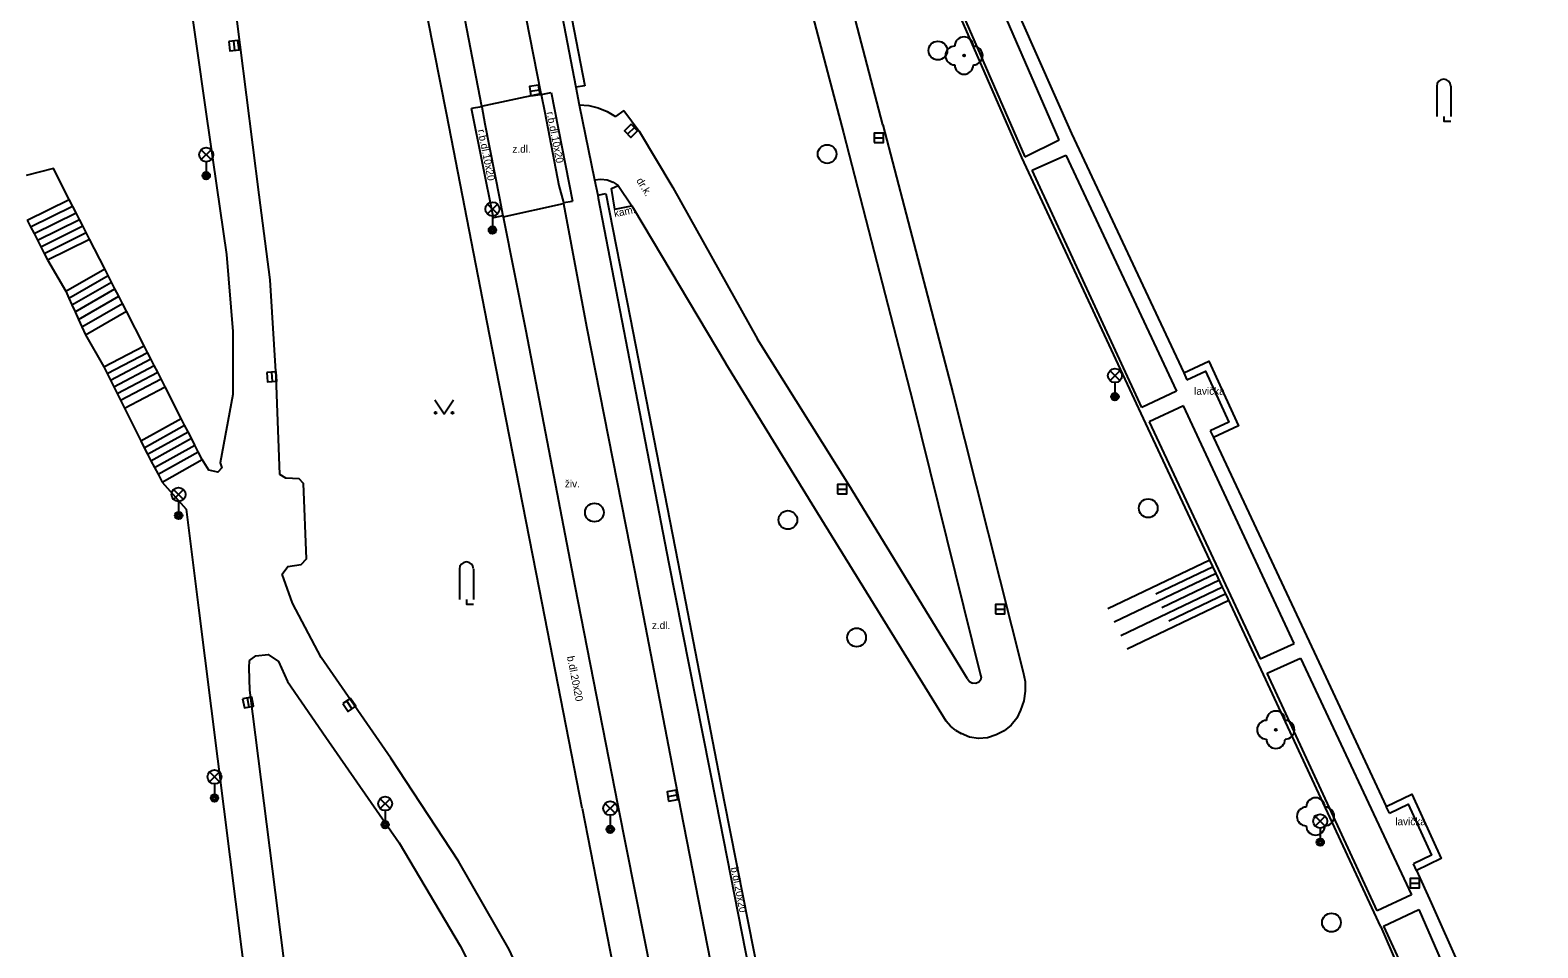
# Model space of a CAD drawing. Extents: x -600309 to -598967, y -1161267 to -1160292.
# Drawn here: x -599092.6 to -599011.9, y -1160702.4 to -1160653.3 of the extents above; entities that cross this region are included whole.
import ezdxf

# ---------------------------------------------------------------- set-up
doc = ezdxf.new("R2010")
doc.units = 0
for name, color, linetype in [('Level 10', 7, 'Continuous'), ('Level 11', 7, 'Continuous'), ('Level 15', 7, 'Continuous'), ('Level 22', 7, 'Continuous'), ('Level 27', 7, 'Continuous'), ('Level 33', 7, 'Continuous'), ('Level 36', 7, 'Continuous'), ('Level 40', 7, 'Continuous'), ('Level 42', 7, 'Continuous')]:
    doc.layers.add(name, color=color, linetype=linetype)

msp = doc.modelspace()

# ---------------------------------------------------------------- linework, layer by layer
at = {"layer": 'Level 10'}
for points in [[(-599065.89, -1160643.16), (-599063.36, -1160656.36), (-599063.17, -1160657.3), (-599062.35, -1160661.31), (-599062.18, -1160662.14), (-599062.15, -1160662.29), (-599058.38, -1160681.85), (-599055.84, -1160694.64), (-599053.3, -1160707.55), (-599050.8, -1160720.34), (-599049.57, -1160726.64), (-599049.3, -1160728), (-599048.72, -1160730.95), (-599048.64, -1160731.32), (-599048.34, -1160732.79), (-599045.78, -1160745.78), (-599043.3, -1160758.54)], [(-599070.99, -1160643.95), (-599068.4, -1160657.36), (-599068.39, -1160657.4), (-599068.22, -1160658.32), (-599067.44, -1160662.29), (-599067.26, -1160663.24), (-599067.25, -1160663.29), (-599066.03, -1160669.4), (-599063.4, -1160683.04), (-599061.1, -1160694.8), (-599058.4, -1160708.47)]]:
    msp.add_lwpolyline(points, dxfattribs=at)
at = {"layer": 'Level 11'}
for points in [[(-599089.1, -1160589.78), (-599089.4099, -1160594.07), (-599089.33, -1160602.07), (-599088.56, -1160611.14), (-599087.78, -1160618.64), (-599087.6, -1160623.27), (-599086.49, -1160633.12), (-599084.81, -1160646.11), (-599083.14, -1160657.8), (-599082.06, -1160665.31), (-599081.7199, -1160669.44), (-599081.71, -1160672.81), (-599082.4, -1160676.4699), (-599082.31, -1160676.73), (-599082.52, -1160676.96), (-599083.01, -1160676.86), (-599083.35, -1160676.29)], [(-599046.92, -1160658.36), (-599048.38, -1160652.77), (-599048.79, -1160651.2), (-599048.99, -1160650.42), (-599050.76, -1160643.67), (-599055.08, -1160627.13)], [(-599057.28, -1160627.51), (-599052.9, -1160644.1), (-599049.02, -1160658.79), (-599045.32, -1160673.2), (-599041.68, -1160687.82)], [(-599020.26, -1160701.3), (-599026.53, -1160687.8), (-599028.56, -1160683.47), (-599028.73, -1160683.11), (-599029.07, -1160682.39), (-599029.41, -1160681.67), (-599032.84, -1160674.36), (-599039.48, -1160660.11), (-599044.56, -1160648.45), (-599045.46, -1160646.4), (-599049.52, -1160636.34)], [(-599065.44, -1160643.03), (-599062.88, -1160656.28)], [(-599067.82, -1160643.51), (-599065.22, -1160656.69), (-599065.21, -1160656.74), (-599065.02, -1160657.7), (-599064.27, -1160661.61), (-599064.02, -1160662.53), (-599064.01, -1160662.58), (-599062.79, -1160669.16), (-599060.21, -1160682.2), (-599057.74, -1160695.08), (-599055.21, -1160707.93), (-599052.71, -1160720.73), (-599051.43, -1160727.14), (-599050.34, -1160732.58), (-599050.23, -1160733.14), (-599048.97, -1160739.59), (-599047.7, -1160746.24), (-599045.2, -1160758.94)], [(-599037.47, -1160659.17), (-599043.06, -1160646.32)], [(-599044.98, -1160647.09), (-599039.31, -1160660.08)], [(-599063.02, -1160694.94), (-599065.3, -1160683.25), (-599067.97, -1160669.59), (-599070.26, -1160657.83), (-599071.98, -1160649.16)], [(-599040.45, -1160650.61), (-599036.81, -1160658.83)], [(-599079.2, -1160677.09), (-599079.4, -1160671.86), (-599079.7199, -1160666.67), (-599080.31, -1160662.11), (-599081.6599, -1160651.39)], [(-599062.88, -1160656.28), (-599063.36, -1160656.36)], [(-599068.4, -1160657.36), (-599065.22, -1160656.69)], [(-599065.21, -1160656.74), (-599064.68, -1160656.64)], [(-599064.68, -1160656.64), (-599063.53, -1160662.45)], [(-599068.39, -1160657.4), (-599068.94, -1160657.5)], [(-599067.76, -1160663.35), (-599068.94, -1160657.5)], [(-599063.17, -1160657.3), (-599062.65, -1160657.34)], [(-599062.65, -1160657.34), (-599062.15, -1160657.46)], [(-599062.15, -1160657.46), (-599061.67, -1160657.66), (-599061.23, -1160657.93)], [(-599060.78, -1160657.6), (-599061.23, -1160657.93)], [(-599060.78, -1160657.6), (-599059.96, -1160658.71), (-599058.16, -1160661.73), (-599053.63, -1160669.84)], [(-599046.92, -1160658.36), (-599043.17, -1160672.72)], [(-599039.31, -1160660.08), (-599037.47, -1160659.17)], [(-599036.81, -1160658.83), (-599030.81, -1160671.65)], [(-599038.92, -1160660.79), (-599037.12, -1160659.99)], [(-599037.12, -1160659.99), (-599031.2, -1160672.63)], [(-599090.4699, -1160662.36), (-599091.32, -1160660.7), (-599092.78, -1160661.08)], [(-599033.05, -1160673.5), (-599038.92, -1160660.79)], [(-599062.35, -1160661.31), (-599062.01, -1160661.27), (-599061.68, -1160661.32)], [(-599061.68, -1160661.32), (-599061.36, -1160661.43)], [(-599061.27, -1160662.89), (-599061.45, -1160661.78), (-599061.08, -1160661.62)], [(-599061.36, -1160661.43), (-599061.08, -1160661.62)], [(-599061.08, -1160661.62), (-599060.36, -1160662.7), (-599060.27, -1160662.84), (-599055.33, -1160671.15)], [(-599092.7199, -1160663.4699), (-599090.4699, -1160662.36)], [(-599092.54, -1160663.83), (-599090.3, -1160662.7199)], [(-599090.11, -1160663.07), (-599090.4699, -1160662.36)], [(-599067.25, -1160663.29), (-599064.01, -1160662.58)], [(-599064.02, -1160662.53), (-599063.53, -1160662.45)], [(-599062.18, -1160662.14), (-599061.75, -1160662.05)], [(-599061.75, -1160662.05), (-599060.45, -1160668.69)], [(-599061.27, -1160662.89), (-599060.55, -1160662.74)], [(-599060.55, -1160662.74), (-599060.36, -1160662.7)], [(-599092.7199, -1160663.4699), (-599092.54, -1160663.83)], [(-599092.36, -1160664.18), (-599090.11, -1160663.07)], [(-599092.18, -1160664.54), (-599089.93, -1160663.43)], [(-599089.93, -1160663.43), (-599090.11, -1160663.07)], [(-599089.75, -1160663.78), (-599089.93, -1160663.43)], [(-599067.26, -1160663.24), (-599067.76, -1160663.35)], [(-599092.54, -1160663.83), (-599092.36, -1160664.18)], [(-599092.36, -1160664.18), (-599092.18, -1160664.54)], [(-599092, -1160664.9), (-599089.75, -1160663.78)], [(-599091.82, -1160665.25), (-599089.56, -1160664.14)], [(-599089.56, -1160664.14), (-599089.75, -1160663.78)], [(-599089.39, -1160664.48), (-599089.56, -1160664.14)], [(-599092.18, -1160664.54), (-599092, -1160664.9)], [(-599092, -1160664.9), (-599091.82, -1160665.25)], [(-599091.82, -1160665.25), (-599091.64, -1160665.6)], [(-599091.64, -1160665.6), (-599089.39, -1160664.48)], [(-599088.57, -1160666.07), (-599089.39, -1160664.48)], [(-599091.64, -1160665.6), (-599090.65, -1160667.27)], [(-599090.65, -1160667.27), (-599088.57, -1160666.07)], [(-599088.39, -1160666.43), (-599088.57, -1160666.07)], [(-599090.49, -1160667.64), (-599088.39, -1160666.43)], [(-599090.33, -1160668), (-599088.21, -1160666.79)], [(-599088.21, -1160666.79), (-599088.39, -1160666.43)], [(-599088.03, -1160667.14), (-599088.21, -1160666.79)], [(-599090.65, -1160667.27), (-599090.49, -1160667.64)], [(-599090.49, -1160667.64), (-599090.33, -1160668)], [(-599090.1599, -1160668.37), (-599088.03, -1160667.14)], [(-599089.98, -1160668.78), (-599087.82, -1160667.54)], [(-599087.82, -1160667.54), (-599088.03, -1160667.14)], [(-599087.62, -1160667.93), (-599087.82, -1160667.54)], [(-599090.33, -1160668), (-599090.1599, -1160668.37)], [(-599090.1599, -1160668.37), (-599089.98, -1160668.78)], [(-599089.8, -1160669.19), (-599087.62, -1160667.93)], [(-599089.61, -1160669.61), (-599087.4099, -1160668.34)], [(-599087.4099, -1160668.34), (-599087.62, -1160667.93)], [(-599086.4699, -1160670.19), (-599087.4099, -1160668.34)], [(-599089.98, -1160668.78), (-599089.8, -1160669.19)], [(-599089.8, -1160669.19), (-599089.61, -1160669.61)], [(-599060.45, -1160668.69), (-599057.89, -1160681.77), (-599055.42, -1160694.59), (-599052.86, -1160707.49), (-599050.38, -1160720.13), (-599049.14, -1160726.56)], [(-599089.61, -1160669.61), (-599088.63, -1160671.32)], [(-599042.39, -1160688.03), (-599048.74, -1160677.64), (-599053.63, -1160669.84)], [(-599088.63, -1160671.32), (-599086.4699, -1160670.19)], [(-599088.45, -1160671.68), (-599086.29, -1160670.55)], [(-599088.27, -1160672.03), (-599086.11, -1160670.9)], [(-599086.29, -1160670.55), (-599086.4699, -1160670.19)], [(-599086.11, -1160670.9), (-599086.29, -1160670.55)], [(-599085.92, -1160671.26), (-599086.11, -1160670.9)], [(-599088.63, -1160671.32), (-599088.45, -1160671.68)], [(-599088.45, -1160671.68), (-599088.27, -1160672.03)], [(-599088.09, -1160672.39), (-599085.92, -1160671.26)], [(-599087.9099, -1160672.75), (-599085.74, -1160671.61)], [(-599085.74, -1160671.61), (-599085.92, -1160671.26)], [(-599085.56, -1160671.9699), (-599085.74, -1160671.61)], [(-599043.53, -1160690.29), (-599050.56, -1160678.91), (-599055.33, -1160671.15)], [(-599030.81, -1160671.65), (-599029.46, -1160671.02), (-599027.87, -1160674.48), (-599029.22, -1160675.11)], [(-599030.81, -1160671.65), (-599029.46, -1160671.02), (-599027.87, -1160674.48), (-599029.22, -1160675.11)], [(-599030.81, -1160671.65), (-599030.64, -1160672.01)], [(-599030.64, -1160672.01), (-599029.65, -1160671.55), (-599028.4, -1160674.28), (-599029.39, -1160674.75)], [(-599088.27, -1160672.03), (-599088.09, -1160672.39)], [(-599088.09, -1160672.39), (-599087.9099, -1160672.75)], [(-599087.73, -1160673.11), (-599085.56, -1160671.9699)], [(-599087.52, -1160673.53), (-599085.34, -1160672.39)], [(-599085.34, -1160672.39), (-599085.56, -1160671.9699)], [(-599084.48, -1160674.08), (-599085.34, -1160672.39)], [(-599087.9099, -1160672.75), (-599087.73, -1160673.11)], [(-599087.73, -1160673.11), (-599087.52, -1160673.53)], [(-599043.17, -1160672.72), (-599039.4, -1160687.66)], [(-599031.2, -1160672.63), (-599033.05, -1160673.5)], [(-599087.52, -1160673.53), (-599086.65, -1160675.29)], [(-599086.65, -1160675.29), (-599084.48, -1160674.08)], [(-599084.3, -1160674.44), (-599084.48, -1160674.08)], [(-599030.82, -1160673.41), (-599032.66, -1160674.27)], [(-599024.89, -1160686.14), (-599030.82, -1160673.41)], [(-599086.46, -1160675.65), (-599084.3, -1160674.44)], [(-599086.28, -1160676), (-599084.11, -1160674.8)], [(-599084.11, -1160674.8), (-599084.3, -1160674.44)], [(-599083.93, -1160675.15), (-599084.11, -1160674.8)], [(-599032.66, -1160674.27), (-599026.72, -1160686.96)], [(-599029.39, -1160674.75), (-599029.22, -1160675.11)], [(-599086.65, -1160675.29), (-599086.46, -1160675.65)], [(-599086.46, -1160675.65), (-599086.28, -1160676)], [(-599086.1, -1160676.35), (-599083.93, -1160675.15)], [(-599085.9099, -1160676.71), (-599083.75, -1160675.51)], [(-599083.75, -1160675.51), (-599083.93, -1160675.15)], [(-599083.57, -1160675.87), (-599083.75, -1160675.51)], [(-599029.22, -1160675.11), (-599023.82, -1160686.6), (-599019.97, -1160694.85)], [(-599086.28, -1160676), (-599086.1, -1160676.35)], [(-599086.1, -1160676.35), (-599085.9099, -1160676.71)], [(-599085.7199, -1160677.06), (-599083.57, -1160675.87)], [(-599085.5, -1160677.49), (-599083.35, -1160676.29)], [(-599083.35, -1160676.29), (-599083.57, -1160675.87)], [(-599085.9099, -1160676.71), (-599085.7199, -1160677.06)], [(-599085.7199, -1160677.06), (-599085.5, -1160677.49)], [(-599079.08, -1160682.42), (-599078.77, -1160682.01), (-599078.05, -1160681.9), (-599077.77, -1160681.6), (-599077.94, -1160677.57), (-599078.1599, -1160677.31), (-599078.88, -1160677.29), (-599079.2, -1160677.09)], [(-599085.5, -1160677.49), (-599084.2199, -1160678.94), (-599083.55, -1160684.23), (-599082.19, -1160695), (-599079.98, -1160712.57), (-599078.1, -1160724.1599), (-599075.89, -1160734.12), (-599074.3, -1160740.83), (-599072.61, -1160746.28), (-599070.39, -1160751.62), (-599068.5, -1160755.26), (-599066.23, -1160758.9), (-599063.76, -1160761.31), (-599059.9, -1160764.53), (-599056.34, -1160767.41)], [(-599061.92, -1160713.23), (-599063.82, -1160709.27), (-599066.93, -1160702.52), (-599069.63, -1160697.78), (-599073.26, -1160692.28), (-599076.98, -1160686.88), (-599078.52, -1160683.98), (-599079.08, -1160682.42)], [(-599026.72, -1160686.96), (-599024.89, -1160686.14)], [(-599056.57, -1160764.24), (-599058.11, -1160762.67), (-599060.13, -1160759.43), (-599063.38, -1160751.48), (-599069.99, -1160734.56), (-599075, -1160723.37), (-599077.73, -1160712.92), (-599079.44, -1160699.46), (-599080.8, -1160688.63), (-599080.85, -1160687.44), (-599080.83, -1160687.04)], [(-599080.83, -1160687.04), (-599080.48, -1160686.8), (-599079.82, -1160686.73), (-599079.27, -1160687.1), (-599078.79, -1160688.1599), (-599076.73, -1160691.15), (-599072.82, -1160696.81), (-599069.54, -1160702.31), (-599067.3, -1160706.75), (-599065.3, -1160711.42), (-599062.81, -1160716.98)], [(-599026.34, -1160687.73), (-599024.55, -1160686.92)], [(-599024.55, -1160686.92), (-599018.62, -1160699.58)], [(-599041.68, -1160687.82), (-599041.65, -1160687.96), (-599041.69, -1160688.09), (-599041.77, -1160688.2)], [(-599039.4, -1160687.66), (-599039.3, -1160688.17)], [(-599020.45, -1160700.45), (-599026.34, -1160687.73)], [(-599042.39, -1160688.03), (-599042.28, -1160688.17)], [(-599042.28, -1160688.17), (-599042.12, -1160688.26)], [(-599041.77, -1160688.2), (-599041.94, -1160688.27), (-599042.12, -1160688.26)], [(-599039.3, -1160688.17), (-599039.29, -1160688.69)], [(-599039.29, -1160688.69), (-599039.37, -1160689.21), (-599039.54, -1160689.7)], [(-599043.02, -1160690.77), (-599043.29, -1160690.55), (-599043.53, -1160690.29)], [(-599039.54, -1160689.7), (-599039.75, -1160690.13), (-599040.05, -1160690.51), (-599040.42, -1160690.81), (-599040.85, -1160691.03)], [(-599043.02, -1160690.77), (-599042.72, -1160690.95)], [(-599042.27, -1160691.14), (-599042.72, -1160690.95)], [(-599040.85, -1160691.03), (-599041.31, -1160691.18), (-599041.79, -1160691.22), (-599042.27, -1160691.14)], [(-599019.97, -1160694.85), (-599018.59, -1160694.19), (-599017.02, -1160697.65), (-599018.34, -1160698.29)], [(-599019.97, -1160694.85), (-599018.59, -1160694.19), (-599017.02, -1160697.65), (-599018.34, -1160698.29)], [(-599063.02, -1160694.94), (-599060.33, -1160708.66), (-599058.26, -1160719.41)], [(-599019.8, -1160695.21), (-599019.97, -1160694.85)], [(-599019.8, -1160695.21), (-599018.79, -1160694.73), (-599017.55, -1160697.46), (-599018.51, -1160697.93)], [(-599018.34, -1160698.29), (-599018.51, -1160697.93)], [(-599018.34, -1160698.29), (-599017.56, -1160700.02)], [(-599018.62, -1160699.58), (-599020.45, -1160700.45)], [(-599020.12, -1160701.26), (-599018.23, -1160700.37)], [(-599018.23, -1160700.37), (-599016.37, -1160704.64), (-599014.58, -1160708.94), (-599012.86, -1160713.27)], [(-599017.56, -1160700.02), (-599016.05, -1160703.43), (-599014.59, -1160706.86), (-599013.19, -1160710.31), (-599011.85, -1160713.79)], [(-599020.26, -1160701.3), (-599018.31, -1160705.8), (-599016.42, -1160710.32), (-599014.58, -1160714.87)], [(-599020.12, -1160701.26), (-599018.66, -1160704.4), (-599017.29, -1160707.58), (-599016, -1160710.79), (-599014.79, -1160714.03)]]:
    msp.add_lwpolyline(points, dxfattribs=at)
at = {"layer": 'Level 15'}
for points in [[(-599029.41, -1160681.67), (-599034.87, -1160684.28)], [(-599029.24, -1160682.03), (-599032.3, -1160683.49)], [(-599029.07, -1160682.39), (-599034.53, -1160685)], [(-599028.9, -1160682.75), (-599031.98, -1160684.2199)], [(-599028.73, -1160683.11), (-599034.18, -1160685.7199)], [(-599028.39, -1160683.83), (-599033.84, -1160686.44)], [(-599028.56, -1160683.47), (-599031.6, -1160684.93)]]:
    msp.add_lwpolyline(points, dxfattribs=at)
at = {"layer": 'Level 22'}
for centre in [(-599042.57, -1160654.6599), (-599025.88, -1160690.75), (-599023.75, -1160695.39)]:
    msp.add_circle(centre, 0.05, dxfattribs=at)
for centre, start, end in [((-599042.57, -1160654.1599), 0, 180), ((-599043.07, -1160654.6599), 90, 270), ((-599042.07, -1160654.6599), 270, 90), ((-599042.57, -1160655.1599), 180, 0), ((-599026.38, -1160690.75), 90, 270), ((-599025.88, -1160690.25), 0, 180), ((-599025.38, -1160690.75), 270, 90), ((-599025.88, -1160691.25), 180, 0), ((-599024.25, -1160695.39), 90, 270), ((-599023.75, -1160694.89), 0, 180), ((-599023.25, -1160695.39), 270, 90), ((-599023.75, -1160695.89), 180, 0)]:
    msp.add_arc(centre, 0.5, start, end, dxfattribs=at)
at = {"layer": 'Level 27'}
for p, q in [((-599081.6892, -1160653.8817), (-599081.6306, -1160654.3783)), ((-599065.7968, -1160656.5701), (-599065.3032, -1160656.4899)), ((-599060.2205, -1160658.516), (-599060.5795, -1160658.864)), ((-599047.38, -1160659.06), (-599046.88, -1160659.06)), ((-599079.6464, -1160671.6105), (-599079.6136, -1160672.1095)), ((-599049.35, -1160677.88), (-599048.85, -1160677.88)), ((-599040.89, -1160684.3), (-599040.39, -1160684.3)), ((-599080.9464, -1160689.0443), (-599080.8536, -1160689.5357)), ((-599075.6202, -1160689.213), (-599075.3398, -1160689.627)), ((-599058.4268, -1160694.3201), (-599057.9332, -1160694.2399)), ((-599018.69, -1160698.96), (-599018.19, -1160698.96))]:
    msp.add_line(p, q, dxfattribs=at)
for points in [[(-599081.9375, -1160653.911), (-599081.8789, -1160654.4076), (-599081.3823, -1160654.349), (-599081.4409, -1160653.8524)], [(-599065.7567, -1160656.8168), (-599065.2632, -1160656.7367), (-599065.3433, -1160656.2432), (-599065.8368, -1160656.3233)], [(-599060.3945, -1160658.3365), (-599060.7535, -1160658.6845), (-599060.4055, -1160659.0435), (-599060.0465, -1160658.6955)], [(-599047.38, -1160659.31), (-599046.88, -1160659.31), (-599046.88, -1160658.81), (-599047.38, -1160658.81)], [(-599079.8958, -1160671.6269), (-599079.8631, -1160672.1258), (-599079.3642, -1160672.0931), (-599079.3969, -1160671.5942)], [(-599049.35, -1160678.13), (-599048.85, -1160678.13), (-599048.85, -1160677.63), (-599049.35, -1160677.63)], [(-599040.89, -1160684.55), (-599040.39, -1160684.55), (-599040.39, -1160684.05), (-599040.89, -1160684.05)], [(-599081.192, -1160689.0907), (-599081.0993, -1160689.582), (-599080.608, -1160689.4893), (-599080.7007, -1160688.998)], [(-599075.8272, -1160689.3533), (-599075.5467, -1160689.7672), (-599075.1328, -1160689.4867), (-599075.4133, -1160689.0728)], [(-599058.3867, -1160694.5668), (-599057.8932, -1160694.4867), (-599057.9733, -1160693.9932), (-599058.4668, -1160694.0733)], [(-599018.69, -1160699.21), (-599018.19, -1160699.21), (-599018.19, -1160698.71), (-599018.69, -1160698.71)]]:
    msp.add_lwpolyline(points, close=True, dxfattribs=at)
for centre in [(-599043.97, -1160654.39), (-599049.9, -1160659.93), (-599062.36, -1160679.12), (-599032.71, -1160678.89), (-599052, -1160679.52), (-599048.32, -1160685.81), (-599022.9, -1160701.07)]:
    msp.add_circle(centre, 0.5, dxfattribs=at)
at = {"layer": 'Level 33'}
for p, q in [((-599083.405, -1160660.23), (-599082.875, -1160659.7)), ((-599083.405, -1160659.7), (-599082.875, -1160660.23)), ((-599083.14, -1160660.34), (-599083.14, -1160661.09)), ((-599068.085, -1160663.14), (-599067.555, -1160662.61)), ((-599068.085, -1160662.61), (-599067.555, -1160663.14)), ((-599067.82, -1160663.25), (-599067.82, -1160664)), ((-599034.755, -1160672.06), (-599034.225, -1160671.53)), ((-599034.755, -1160671.53), (-599034.225, -1160672.06)), ((-599034.49, -1160672.17), (-599034.49, -1160672.92)), ((-599084.885, -1160678.42), (-599084.355, -1160677.89)), ((-599084.885, -1160677.89), (-599084.355, -1160678.42)), ((-599084.62, -1160678.53), (-599084.62, -1160679.28)), ((-599082.965, -1160693.54), (-599082.435, -1160693.01)), ((-599082.965, -1160693.01), (-599082.435, -1160693.54)), ((-599082.7, -1160693.65), (-599082.7, -1160694.4)), ((-599073.825, -1160694.97), (-599073.295, -1160694.44)), ((-599073.825, -1160694.44), (-599073.295, -1160694.97)), ((-599073.56, -1160695.08), (-599073.56, -1160695.83)), ((-599061.775, -1160695.22), (-599061.245, -1160694.69)), ((-599061.775, -1160694.69), (-599061.245, -1160695.22)), ((-599061.51, -1160695.33), (-599061.51, -1160696.08)), ((-599023.765, -1160695.91), (-599023.235, -1160695.38)), ((-599023.765, -1160695.38), (-599023.235, -1160695.91)), ((-599023.5, -1160696.02), (-599023.5, -1160696.77))]:
    msp.add_line(p, q, dxfattribs=at)
for centre, radius in [((-599083.14, -1160659.965), 0.375), ((-599083.14, -1160661.09), 0.2), ((-599083.14, -1160661.09), 0.1445), ((-599083.14, -1160661.09), 0.0876), ((-599067.82, -1160662.875), 0.375), ((-599067.82, -1160664), 0.2), ((-599067.82, -1160664), 0.1445), ((-599067.82, -1160664), 0.0876), ((-599034.49, -1160671.795), 0.375), ((-599034.49, -1160672.92), 0.2), ((-599034.49, -1160672.92), 0.1445), ((-599034.49, -1160672.92), 0.0876), ((-599084.62, -1160678.155), 0.375), ((-599084.62, -1160679.28), 0.2), ((-599084.62, -1160679.28), 0.1445), ((-599084.62, -1160679.28), 0.0876), ((-599082.7, -1160693.275), 0.375), ((-599082.7, -1160694.4), 0.2), ((-599082.7, -1160694.4), 0.1445), ((-599082.7, -1160694.4), 0.0876), ((-599073.56, -1160694.705), 0.375), ((-599061.51, -1160694.955), 0.375), ((-599073.56, -1160695.83), 0.2), ((-599073.56, -1160695.83), 0.1445), ((-599073.56, -1160695.83), 0.0876), ((-599061.51, -1160696.08), 0.2), ((-599061.51, -1160696.08), 0.1445), ((-599023.5, -1160695.645), 0.375), ((-599061.51, -1160696.08), 0.0876), ((-599023.5, -1160696.77), 0.2), ((-599023.5, -1160696.77), 0.1445), ((-599023.5, -1160696.77), 0.0876)]:
    msp.add_circle(centre, radius, dxfattribs=at)
at = {"layer": 'Level 36'}
for p, q in [((-599017.265, -1160656.305), (-599017.265, -1160657.93)), ((-599016.515, -1160656.305), (-599016.515, -1160657.93)), ((-599069.585, -1160682.145), (-599069.585, -1160683.77)), ((-599068.835, -1160682.145), (-599068.835, -1160683.77))]:
    msp.add_line(p, q, dxfattribs=at)
for points in [[(-599016.89, -1160657.93), (-599016.89, -1160658.18), (-599016.515, -1160658.18)], [(-599070.9099, -1160673.09), (-599070.4099, -1160673.84), (-599069.9099, -1160673.09)], [(-599069.21, -1160683.77), (-599069.21, -1160684.02), (-599068.835, -1160684.02)]]:
    msp.add_lwpolyline(points, dxfattribs=at)
for centre in [(-599070.8601, -1160673.7898), (-599069.9607, -1160673.7898)]:
    msp.add_circle(centre, 0.05, dxfattribs=at)
for centre in [(-599016.8903, -1160656.3046), (-599069.2103, -1160682.1446)]:
    msp.add_arc(centre, 0.375, 0, 180, dxfattribs=at)

# ---------------------------------------------------------------- texts
at = {"layer": 'Level 40'}
for s, height, rotation, p in [('r.b.dl.10x20', 0.400002, 280.85835, (-599064.92, -1160657.7)), ('r.b.dl.10x20', 0.400002, 281.404075, (-599068.61, -1160658.65)), ('dr.k.', 0.4, 301.304481, (-599060.13, -1160661.35)), ('b.dl.20x20', 0.4, 281.275869, (-599063.83, -1160686.84)), ('b.dl.20x20', 0.4, 281.130589, (-599055.06, -1160698.14))]:
    msp.add_text(s, height=height, rotation=rotation, dxfattribs=at).set_placement(p)
for s, p in [('z.dl.', (-599066.75, -1160659.86)), ('živ.', (-599063.94, -1160677.78)), ('z.dl.', (-599059.28, -1160685.36))]:
    msp.add_text(s, height=0.4, dxfattribs=at).set_placement(p)
at = {"layer": 'Level 42'}
msp.add_text('kam.', height=0.4, rotation=12, dxfattribs=at).set_placement((-599061.27, -1160663.32))
for p in [(-599030.25, -1160672.82), (-599019.48, -1160695.86)]:
    msp.add_text('lavička', height=0.4, dxfattribs=at).set_placement(p)

doc.saveas('drawing.dxf')
